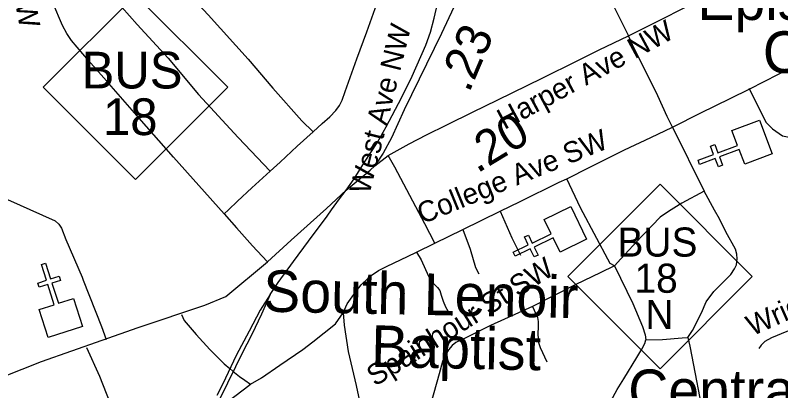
# Model space of a CAD drawing. Extents: x 1159738 to 1321356, y 736314 to 882035.
# Drawn here: x 1244865 to 1247628, y 795331 to 796685 of the extents above; entities that cross this region are included whole.
import ezdxf

# ---------------------------------------------------------------- set-up
doc = ezdxf.new("R2010")
doc.units = 0
for name, color, linetype in [('Exist Cultural Church CELL', 7, 'Continuous'), ('Exist Cultural Church Label', 7, 'Continuous'), ('Exist Railroad Mainline', 7, 'Continuous'), ('Exist Railroad Siding', 7, 'Continuous'), ('Exist Road Non-System Type 51', 7, 'Continuous'), ('Exist Road Non-System Type 51 Label', 7, 'Continuous'), ('Exist Road Primary NC Attributed', 7, 'Continuous'), ('Exist Road Primary NC Label', 7, 'Continuous'), ('Exist Road Primary NC Mileage Hundredths English Label', 7, 'Continuous'), ('Exist Road Primary NC Shield CELL', 7, 'Continuous'), ('Exist Road Primary NC Shield Number Label', 7, 'Continuous'), ('Exist Road Secondary Type 51 Attributed', 7, 'Continuous')]:
    doc.layers.add(name, color=color, linetype=linetype)

msp = doc.modelspace()

# ---------------------------------------------------------------- linework, layer by layer
at = {"layer": 'Exist Cultural Church CELL'}
for points in [[(1247497.6, 796147.4), (1247477.4, 796200.7), (1247406.2, 796173.9), (1247417.4, 796143.9), (1247402.5, 796138.3), (1247391.2, 796168.2), (1247334.9, 796147.1), (1247329.3, 796162.1), (1247385.6, 796183.2), (1247374.3, 796213.2), (1247389.3, 796218.8), (1247400.5, 796188.9), (1247471.8, 796215.7), (1247451.6, 796269.7), (1247551.2, 796307.1), (1247597.2, 796184.9)], [(1246831, 795830.9), (1246806.2, 795882.1), (1246737.6, 795849), (1246751.5, 795820.2), (1246737.1, 795813.2), (1246723.2, 795842.1), (1246669, 795815.9), (1246662.1, 795830.3), (1246716.2, 795856.5), (1246702.3, 795885.3), (1246716.7, 795892.3), (1246730.6, 795863.4), (1246799.2, 795896.5), (1246774.2, 795948.5), (1246870.1, 795994.8), (1246926.9, 795877.2)], [(1244950.4, 795623.9), (1245004.6, 795641.2), (1244981.5, 795713.8), (1244951.1, 795704.1), (1244946.2, 795719.3), (1244976.7, 795729), (1244958.5, 795786.3), (1244973.8, 795791.2), (1244992, 795733.9), (1245022.5, 795743.6), (1245027.3, 795728.3), (1244996.8, 795718.6), (1245019.9, 795646.1), (1245074.9, 795663.4), (1245107.1, 795562), (1244982.6, 795522.4)]]:
    msp.add_lwpolyline(points, close=True, dxfattribs=at)
at = {"layer": 'Exist Railroad Mainline'}
for points in [[(1246058.6, 796054.5), (1246087.2, 796094.5), (1246125.7, 796155.5), (1246171.1, 796225.4), (1246203.7, 796283.1), (1246259, 796387.2), (1246296.6, 796464.8), (1246346, 796577.5), (1246363.2, 796624.3), (1246376.9, 796674.7), (1246388.6, 796726.6), (1246395.9, 796778.9), (1246403.6, 796848.8), (1246409.9, 796935.7), (1246415.4, 797032.4), (1246421.7, 797138.8), (1246426.7, 797216.9), (1246433.5, 797291.9), (1246445.3, 797365.5), (1246453.9, 797408.2), (1246487.9, 797552.7)], [(1245784.5, 795677.7), (1245812.9, 795721.7), (1245869.2, 795797.5), (1245922.7, 795870.1), (1245990.2, 795960.6), (1246006.1, 795982.9), (1246035.1, 796022.8), (1246058.6, 796054.5)], [(1245784.5, 795677.7), (1245752.8, 795607.2), (1245718.4, 795533.8), (1245682.1, 795463.9), (1245659.4, 795417.2), (1245630.3, 795357.6), (1245591.9, 795279.5), (1245559.7, 795216.4), (1245510.6, 795115.5), (1245476.6, 795045.7), (1245407.4, 794907.3), (1245380.5, 794851.8), (1245332.3, 794751.9), (1245269.4, 794637.6)]]:
    msp.add_lwpolyline(points, dxfattribs=at)
at = {"layer": 'Exist Railroad Siding'}
msp.add_lwpolyline([(1245784.5, 795677.7), (1245748.6, 795621.3), (1245708.3, 795545.9), (1245662.3, 795458), (1245613.6, 795356.1), (1245591.6, 795313.7)], dxfattribs=at)
at = {"layer": 'Exist Road Non-System Type 51'}
msp.add_line((1247236.5, 796281.8), (1247351.4, 796050.9), dxfattribs=at)
for points in [[(1245217.1, 797480.2), (1245214.9, 797440.9), (1245206.4, 797372.9), (1245192.3, 797293.5), (1245174.8, 797216.8), (1245167.1, 797174.2), (1245164.6, 797123.3), (1245163.3, 797096.1), (1245152.2, 797042.7), (1245149.6, 797024), (1245152.2, 796992), (1245157.3, 796923.2), (1245168.4, 796878.1), (1245188, 796833.2), (1245219.2, 796757.3), (1245233.2, 796734.9), (1245249.4, 796713.9), (1245304.5, 796651.5), (1245416.7, 796530.4), (1245525.5, 796399), (1245669.6, 796244.2), (1245784.8, 796123.1)], [(1245618.7, 795968.3), (1245435.8, 796173.5), (1245312.1, 796313.5), (1245202, 796438.9), (1245128.7, 796522), (1245067.2, 796594.2), (1245050.6, 796619.3), (1245035.2, 796648.3), (1244999.4, 796729.3), (1244977.6, 796784.9), (1244961, 796843.2), (1244947.8, 796915.3), (1244938, 797008.8), (1244928.6, 797125.7), (1244917.9, 797237.9), (1244914.1, 797284.7)], [(1245939.2, 796264.7), (1245972.2, 796294.4), (1245999.4, 796319.1), (1246021.4, 796341.6), (1246034.7, 796359.1), (1246043.9, 796378.6), (1246055.7, 796410.4), (1246073.7, 796460.1), (1246097.7, 796528.1), (1246133.5, 796625.4), (1246163.8, 796710), (1246202.7, 796815.9), (1246210.9, 796846.2), (1246213.9, 796860.9), (1246214.9, 796871.2), (1246217, 796909.6), (1246218.5, 796950.2), (1246217, 796967.3), (1246213.9, 796980.6)], [(1245360.6, 796909.5), (1245384.2, 796877.5), (1245560.7, 796686.7), (1245705.2, 796526.7), (1245794.6, 796422.5), (1245899.1, 796303.9), (1245939.2, 796264.7)], [(1247515.7, 796420), (1247619.9, 796473), (1247716.6, 796518.9), (1247808.5, 796563.2), (1247874.8, 796596.3), (1247911.4, 796615.7)], [(1247236.5, 796281.8), (1247217.5, 796320.3), (1247184.2, 796393.9), (1247092.1, 796578.5), (1247077.6, 796611.4)], [(1247236.5, 796281.8), (1247339.8, 796333.4), (1247444.6, 796385.2), (1247515.7, 796420)], [(1247512.8, 796421.7), (1247575.6, 796297.7), (1247598, 796275.9), (1247633.8, 796249.8), (1247658.5, 796245.5), (1247694.3, 796245.5), (1247739.1, 796258.5), (1247808.6, 796286.8), (1247857.9, 796310.7), (1247913.9, 796341.2)], [(1245784.8, 796123.1), (1245820.1, 796155.6), (1245882, 796212.4), (1245939.2, 796264.7)], [(1246855.6, 796094.5), (1246938.7, 796137.2), (1247063.8, 796199.3), (1247158.5, 796244.6), (1247236.5, 796281.8)], [(1246379.6, 795862.9), (1246343.3, 795933), (1246289.3, 796034.7), (1246234.1, 796137.4), (1246211, 796179.5)], [(1245784.8, 796123.1), (1245717.8, 796062.6), (1245667, 796014.3), (1245634.5, 795983.5), (1245618.7, 795968.3)], [(1246480.3, 795912.8), (1246614.8, 795978.1), (1246686.6, 796013.9), (1246828, 796083.2), (1246855.6, 796094.5)], [(1247027.4, 795780.8), (1247011.6, 795789.6), (1247003.7, 795804.9), (1246963.5, 795880.4), (1246905, 795991), (1246855.6, 796094.5)], [(1244778.2, 796050.9), (1244800.7, 796035.7), (1244917, 795983.9), (1245008.8, 795943.3), (1245022.1, 795932), (1245030.8, 795917.7), (1245047.2, 795876.6), (1245105.5, 795740.5), (1245109.6, 795729.4), (1245176.2, 795562.7), (1245192.5, 795515.8)], [(1247351.4, 796050.9), (1247271.1, 796007.7), (1247222, 795977.4), (1247192.2, 795956.6), (1247163.5, 795926.8), (1247124, 795885.8), (1247050.6, 795806.4), (1247027.4, 795780.8)], [(1247292.6, 795522.8), (1247309.3, 795548.4), (1247341.1, 795611.9), (1247358.9, 795651.6), (1247386.1, 795689.1), (1247412.9, 795715.4), (1247447.1, 795749.6), (1247460.5, 795770), (1247467.9, 795785.4), (1247470.4, 795806.2), (1247469.4, 795823.1), (1247463.9, 795840.9), (1247429.7, 795903.7), (1247406.4, 795951.3), (1247389.1, 795982.4), (1247351.4, 796050.9)], [(1245618.7, 795968.3), (1245663.3, 795918.1), (1245721.2, 795853), (1245755.1, 795816.1), (1245775.1, 795796.1)], [(1246614.8, 795978.1), (1246656.4, 795882.3), (1246688.6, 795820.3)], [(1246379.6, 795862.9), (1246480.3, 795912.8)], [(1246480.3, 795912.8), (1246507.1, 795841.5), (1246526.1, 795775.7), (1246537.5, 795753)], [(1246313, 795830.3), (1246379.6, 795862.9)], [(1246048.3, 795611.8), (1246062.8, 795643.9), (1246093.2, 795686.6), (1246113.6, 795712.9), (1246136.7, 795736.1), (1246149, 795746.5), (1246176.2, 795764.7), (1246207.4, 795779.9), (1246280.9, 795815.3), (1246313, 795830.3)], [(1246313, 795830.3), (1246329.3, 795803.1), (1246356.1, 795744.5), (1246365.6, 795725.9), (1246374.2, 795717.3), (1246388.3, 795702.8), (1246397.4, 795691.9), (1246401.9, 795675.5), (1246409.6, 795654.2), (1246417.3, 795633.7), (1246426.9, 795616.9)], [(1247027.4, 795780.8), (1246975.4, 795755.5), (1246887.6, 795713.8), (1246732, 795635)], [(1247027.4, 795780.8), (1247093.3, 795645.4), (1247129, 795562.8), (1247138.9, 795532), (1247140.3, 795514.9)], [(1246732, 795635), (1246580, 795565.8), (1246491.2, 795522.1), (1246455.2, 795504.9), (1246441.3, 795494.5), (1246428.4, 795478.6), (1246418, 795460.7), (1246406.1, 795436.4), (1246395.2, 795391.3), (1246354.1, 795246.2), (1246314, 795113.8), (1246302.4, 795072.8)], [(1246732, 795635), (1246749.5, 795595.5), (1246752, 795580.6), (1246751.5, 795558.8), (1246751, 795538.9), (1246752.5, 795516.1), (1246753.5, 795504.2), (1246758.9, 795486.8), (1246783.2, 795434.5)], [(1245464.7, 795606.1), (1245474, 795584.1), (1245517.5, 795533.8), (1245566.2, 795479.4), (1245618, 795428.1), (1245639.5, 795410.7), (1245650.3, 795401), (1245673.8, 795381.6), (1245692.7, 795368.3), (1245713.4, 795354.8)], [(1245713.4, 795354.8), (1245753.2, 795377.4), (1245819.9, 795422.8), (1245901.9, 795479.4), (1245939.1, 795507.6), (1246020.7, 795572.3), (1246048.3, 795611.8)], [(1246048.3, 795611.8), (1246052.2, 795566.7), (1246066.5, 795472.3), (1246094.7, 795350), (1246107.6, 795293.5), (1246115.2, 795218.9), (1246124, 795131.2), (1246124.5, 795061.7), (1246120.9, 794984.2), (1246117.8, 794927.7), (1246107, 794859.4), (1246094.2, 794832.2)], [(1247715.8, 795568.9), (1247650.2, 795544.4), (1247594.1, 795521.9), (1247570.7, 795508), (1247556.8, 795494.7), (1247548.2, 795483.5)], [(1246983.8, 795179.6), (1246992.7, 795209.5), (1247000.1, 795245.3), (1247006, 795269.6), (1247014.5, 795293.4), (1247036.8, 795335.6), (1247061.1, 795373.3), (1247108.6, 795450.9), (1247126, 795480.6), (1247136.9, 795501.5), (1247140.3, 795514.9)], [(1247140.3, 795514.9), (1247201.3, 795515.4), (1247272.2, 795521.8), (1247292.6, 795522.8)], [(1247292.6, 795522.8), (1247299.3, 795491.6), (1247318.6, 795391.8), (1247334.5, 795309.5), (1247369.2, 795134.7), (1247389, 795022.7), (1247399.9, 794967.9), (1247405.3, 794927.7), (1247403.8, 794868.7), (1247399.5, 794789.1)], [(1245121.8, 795486.7), (1245169, 795383.1), (1245218.7, 795254.4), (1245249.4, 795170.9), (1245268.8, 795123.9), (1245277.5, 795093.7), (1245287.2, 795070)], [(1245287.2, 795070), (1245319.4, 795091.8), (1245369.8, 795123.1), (1245442.4, 795165.3), (1245498.9, 795205.2), (1245539.8, 795231.1), (1245557.9, 795242), (1245578.8, 795254.2), (1245603.1, 795271.7), (1245652.1, 795307.1), (1245692.5, 795337.6), (1245713.4, 795354.8)]]:
    msp.add_lwpolyline(points, dxfattribs=at)
at = {"layer": 'Exist Road Primary NC Attributed'}
for points in [[(1247077.6, 796611.4), (1247394.5, 796771.3), (1247572.6, 796857.6), (1247751.3, 796943.7), (1247962.6, 797050.5), (1248183.5, 797155.2)], [(1246900.3, 796979.3), (1246731.3, 796897.9), (1246584.4, 796824.3), (1246532.7, 796799.3), (1246496.7, 796774.9), (1246475.2, 796755.9), (1246447.8, 796714.7), (1246402.9, 796619.5), (1246268.1, 796343.4), (1246222.6, 796242.8), (1246192.6, 796187.3), (1246162.3, 796141.5)], [(1246162.3, 796141.5), (1246211, 796179.5), (1246285.9, 796221.1), (1246348.7, 796254.2), (1246422.9, 796289.9), (1246516.8, 796336.8), (1246604.6, 796378.3), (1246769, 796459.6), (1246890.7, 796519.9), (1246972, 796560.6), (1247077.6, 796611.4)], [(1245987.6, 795987.7), (1246058.6, 796054.5), (1246145.2, 796126.9), (1246162.3, 796141.5)], [(1243262.3, 794496.2), (1243345.8, 794537.4), (1243421.4, 794571.3), (1243671.6, 794683.4), (1243817.7, 794748.9), (1243862, 794776.3), (1243914.3, 794817.3), (1243992.1, 794859.7), (1244011.2, 794873.7), (1244039.4, 794890.1), (1244104.6, 794936), (1244159.3, 794975.2), (1244304.1, 795075.4), (1244406.5, 795148.1), (1244500.8, 795215.4), (1244620.6, 795302.6), (1244958.7, 795435.7), (1245177.6, 795512.9), (1245307.7, 795558.3), (1245548.7, 795639.5), (1245624, 795670.4), (1245775.1, 795796.1), (1245860.1, 795873.5), (1245987.6, 795987.7)]]:
    msp.add_lwpolyline(points, dxfattribs=at)
at = {"layer": 'Exist Road Primary NC Shield CELL'}
for points in [[(1244965.5, 796425.2), (1245298.5, 796758.2), (1245631.5, 796425.2), (1245298.5, 796092.2)], [(1246859.1, 795743.2), (1247192.1, 796076.2), (1247525.1, 795743.2), (1247192.1, 795410.2)]]:
    msp.add_lwpolyline(points, close=True, dxfattribs=at)
at = {"layer": 'Exist Road Secondary Type 51 Attributed'}
msp.add_lwpolyline([(1246900.3, 796979.3), (1246913, 796947.8), (1247018.3, 796731.4), (1247077.6, 796611.4)], dxfattribs=at)

# ---------------------------------------------------------------- texts
at = {"layer": 'Exist Cultural Church Label'}
for s, p in [('Episcopal', (1247326.8, 796668.1)), ('Church', (1247563.2, 796477.1)), ('Central Advent', (1247077.2, 795257.3))]:
    msp.add_text(s, height=150, dxfattribs=at).set_placement(p)
for s, p in [('South Lenoir', (1245758.1, 795616.3)), ('Baptist', (1246147.9, 795417.1))]:
    msp.add_text(s, height=150, rotation=358.8056, dxfattribs=at).set_placement(p)
at = {"layer": 'Exist Road Non-System Type 51 Label'}
for s, rotation, p in [('Broadway St NW', 280.8905, (1244737.3, 797384.8)), ('College Ave SW', 22.2424, (1246334, 795930.8)), ('Spainhour St SW', 32.0222, (1246162.9, 795344.6)), ('Wright St SW', 23.9576, (1247524.6, 795526.9))]:
    msp.add_text(s, height=75, rotation=rotation, dxfattribs=at).set_placement(p)
at = {"layer": 'Exist Road Primary NC Label'}
for s, rotation, p in [('Harper Ave NW', 28.421, (1246630.2, 796271)), ('West Ave NW', 76.0079, (1246142.8, 796036.1))]:
    msp.add_text(s, height=75, rotation=rotation, dxfattribs=at).set_placement(p)
at = {"layer": 'Exist Road Primary NC Mileage Hundredths English Label'}
for s, rotation, p in [('.23', 66.947, (1246502.5, 796402.4)), ('.20', 31.2421, (1246531.8, 796113.2))]:
    msp.add_text(s, height=125, rotation=rotation, dxfattribs=at).set_placement(p)
at = {"layer": 'Exist Road Primary NC Shield Number Label'}
for s, height, p in [('BUS', 132.5, (1245103.8, 796420.9)), ('18', 132.5, (1245180.9, 796252.8)), ('BUS', 105, (1247038.3, 795814.5)), ('18', 105, (1247099.7, 795684.1)), ('N', 105, (1247139, 795553.6))]:
    msp.add_text(s, height=height, dxfattribs=at).set_placement(p)

doc.saveas('drawing.dxf')
